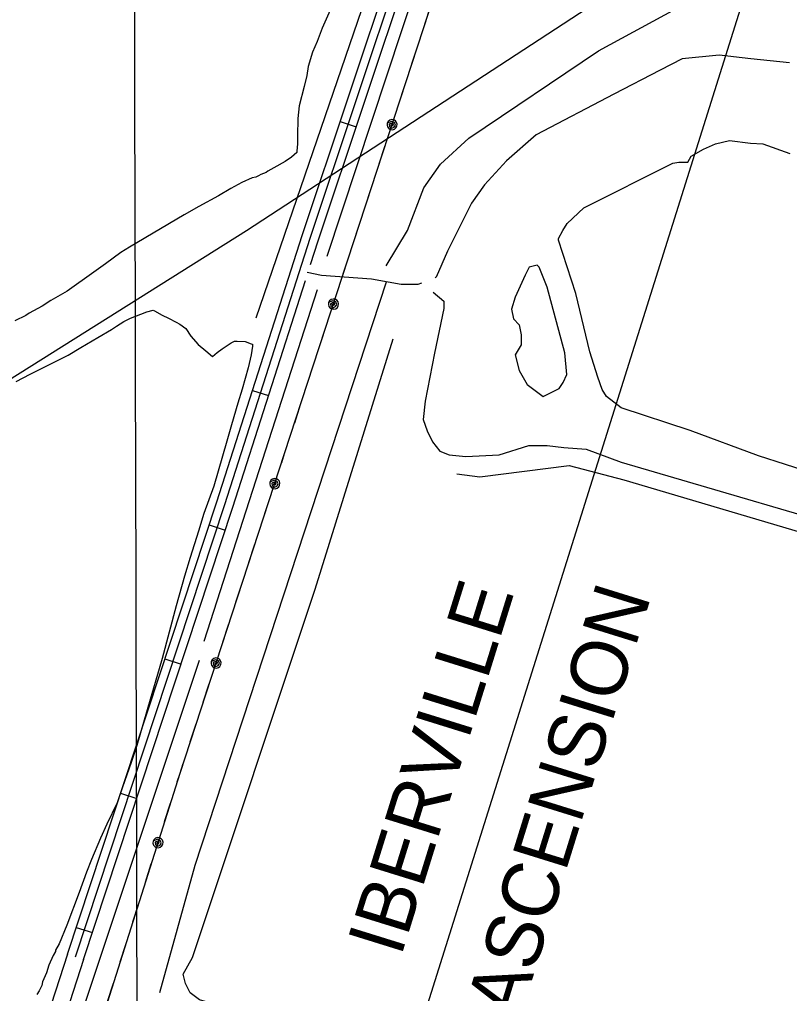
# Model space of a CAD drawing. Extents: x 3355677 to 3393573, y 612928 to 638357.
# Drawn here: x 3370092 to 3371454, y 633662 to 635385 of the extents above; entities that cross this region are included whole.
import ezdxf

# ---------------------------------------------------------------- set-up
doc = ezdxf.new("R2010")
doc.units = 0
for name, color, linetype in [('V-GRID-MAJR', 7, 'Continuous'), ('V-ROAD-CNTR', 7, 'Continuous'), ('V-SITE-VEGE', 7, 'Continuous'), ('V-TOPO-BNDY', 7, 'Continuous'), ('V-TOPO-GNAM-IDEN', 7, 'Continuous'), ('V-TOPO-SHOR', 7, 'Continuous'), ('V-UTIL-LINE', 7, 'Continuous')]:
    doc.layers.add(name, color=color, linetype=linetype)

msp = doc.modelspace()

# ---------------------------------------------------------------- linework, layer by layer
at = {"layer": 'V-GRID-MAJR'}
msp.add_spline([(3370337.43, 618339.636), (3370322.451, 624397.809), (3370307.463, 630459.068), (3370292.4760000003, 636520.349), (3370292.468, 636523.41)], degree=3, dxfattribs=at)
at = {"layer": 'V-ROAD-CNTR'}
for p, q in [((3370658.772, 635204.96), (3370687.2290000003, 635195.462)), ((3370503.77, 634729.409), (3370532.341, 634720.26)), ((3370427.2060000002, 634491.566), (3370455.693, 634482.159)), ((3370348.812, 634254.175), (3370377.299, 634244.768)), ((3370270.418, 634016.784), (3370298.9050000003, 634007.377)), ((3370192.023, 633779.394), (3370220.5100000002, 633769.986))]:
    msp.add_line(p, q, dxfattribs=at)
for points in [[(3370176.345, 633731.916), (3370440.6240000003, 634532.198), (3370591.4990000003, 635003.399), (3370833.75, 635729.224), (3371033.123, 636332.4990000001)], [(3370190.588, 633727.212), (3370454.889, 634527.559), (3370605.757, 634998.737), (3370847.985, 635724.496), (3371047.365, 636327.792)], [(3370606.583727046, 634952.1285323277), (3370620.015, 634994.0750000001), (3370862.22, 635719.768), (3371061.607, 636323.085)], [(3371453.8308831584, 635309.0767691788), (3371385.118710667, 635315.6207856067), (3371329.4945710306, 635322.1648020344), (3371264.054406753, 635315.6207856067), (3371224.790308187, 635295.9887363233), (3371142.9901028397, 635253.4526295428), (3371005.5657578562, 635181.4684488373), (3370953.2136264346, 635135.660333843), (3370913.9495278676, 635093.1242270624), (3370891.0454703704, 635060.4041449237), (3370868.1414128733, 635014.5960299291), (3370848.50936359, 634975.3319313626), (3370828.8773143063, 634929.5238163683), (3370826.7339811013, 634928.6664830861)], [(3370802.791451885, 634919.0894713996), (3370796.1572321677, 634916.4357835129), (3370766.7091582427, 634916.4357835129), (3370714.3570268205, 634926.2518081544), (3370626.012805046, 634932.7958245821), (3370600.5775886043, 634938.1506069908)], [(3370204.8310000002, 633722.508), (3370469.154, 634522.92), (3370597.395734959, 634923.4307880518)], [(3370823.200280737, 634903.0720522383), (3370841.9653471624, 634886.9877095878), (3370841.9653471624, 634873.8996767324), (3370825.6053060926, 634795.371479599), (3370809.2452650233, 634710.2992660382), (3370805.973256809, 634677.5791838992), (3370812.5172732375, 634657.9471346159), (3370822.333297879, 634638.3150853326), (3370835.421330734, 634621.9550442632), (3370851.781371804, 634615.4110278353), (3370881.229445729, 634612.1390196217), (3370940.1255935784, 634615.4110278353), (3370992.4777250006, 634631.7710689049), (3371025.1978071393, 634631.7710689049), (3371054.6458810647, 634628.4990606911), (3371093.9099796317, 634625.2270524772), (3371156.078135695, 634602.3229949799), (3371646.8793677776, 634458.354633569), (3372019.88830416, 634350.3783625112), (3372071.168935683, 634333.28481867)], [(3370176.313, 633731.819), (3370097.788, 633488.481), (3369963.051, 633067.7170000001), (3369788.883, 632536.855), (3369615.912, 632012.878), (3369499.916, 631645.164), (3369354.889, 631184.822), (3369190.883, 630657.645), (3368973.349, 629965.3690000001), (3368863.383, 629638.664), (3368793.423, 629424.535), (3368626.764, 628928.892), (3368504.419, 628552.8250000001), (3368323.384, 627991.214), (3368123.037, 627405.4400000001), (3367929.747, 626820.299), (3367830.132, 626523.339), (3367691.348, 626088.746), (3367456.265, 625379.854), (3367356.441, 625076.99), (3367347.9590000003, 625009.9500000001)], [(3370204.863, 633722.605), (3370126.348, 633479.299), (3369991.589, 633058.4670000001), (3369817.379, 632527.477), (3369644.4620000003, 632003.662), (3369583.481, 631810.348)]]:
    msp.add_lwpolyline(points, dxfattribs=at)
at = {"layer": 'V-SITE-VEGE'}
for p, q in [((3370645.884, 635412.4340000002), (3370626.745, 635369.903)), ((3370626.745, 635369.903), (3370617.982, 635346.636)), ((3370617.982, 635346.636), (3370610.009, 635327.379)), ((3370610.009, 635327.379), (3370602.053, 635302.506)), ((3370602.053, 635302.506), (3370599.683, 635286.47)), ((3370599.683, 635286.47), (3370594.92, 635267.219)), ((3370594.92, 635267.219), (3370586.183, 635232.728)), ((3370586.183, 635232.728), (3370583.832, 635210.2760000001)), ((3370583.832, 635210.2760000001), (3370583.098, 635179.812)), ((3370583.098, 635179.812), (3370583.133, 635165.384)), ((3370583.133, 635165.384), (3370582.361, 635152.555)), ((3370572.768, 635142.11), (3370561.562, 635134.068)), ((3370582.367, 635150.1510000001), (3370572.768, 635142.11)), ((3370582.361, 635152.555), (3370582.367, 635150.1510000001)), ((3370561.562, 635134.068), (3370541.5470000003, 635122.8)), ((3370514.323, 635109.107), (3370509.52, 635106.6900000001)), ((3370518.326, 635111.5210000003), (3370514.323, 635109.107)), ((3370527.938, 635114.7490000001), (3370518.326, 635111.5210000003)), ((3370531.139, 635117.164), (3370527.938, 635114.7490000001)), ((3370541.5470000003, 635122.8), (3370531.139, 635117.164)), ((3370484.69, 635097.011), (3370465.4760000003, 635086.5480000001)), ((3370503.11, 635105.072), (3370484.69, 635097.0109999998)), ((3370509.52, 635106.6900000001), (3370503.11, 635105.072)), ((3370443.861, 635073.67), (3370408.633, 635054.349)), ((3370465.4760000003, 635086.5480000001), (3370443.861, 635073.67)), ((3370383.015, 635039.86), (3370286.151, 634982.716)), ((3370408.633, 635054.349), (3370383.015, 635039.86)), ((3370270.9420000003, 634973.0600000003), (3370243.735, 634952.9570000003)), ((3370286.151, 634982.716), (3370270.9420000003, 634973.0600000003)), ((3370243.735, 634952.957), (3370222.9250000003, 634938.4780000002)), ((3370222.9250000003, 634938.4780000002), (3370175.704, 634904.702)), ((3370175.704, 634904.702), (3370146.887, 634888.599)), ((3370146.887, 634888.599), (3370131.678, 634878.142)), ((3370108.458, 634866.0620000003), (3370102.857, 634862.042)), ((3370131.678, 634878.142), (3370108.458, 634866.0620000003)), ((3370102.857, 634862.042), (3370083.64, 634852.3780000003))]:
    msp.add_line(p, q, dxfattribs=at)
for points in [[(3370085.4960000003, 634744.962), (3370110.316, 634757.846), (3370177.574, 634791.6730000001), (3370199.987, 634805.351), (3370230.4080000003, 634823.061), (3370254.427, 634836.743), (3370263.228, 634843.176), (3370276.038, 634851.225), (3370288.0470000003, 634856.863), (3370316.881, 634868.153), (3370328.098, 634871.385), (3370330.506, 634869.79), (3370344.15, 634862.605), (3370355.3850000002, 634857.02), (3370369.031, 634849.838), (3370375.452, 634846.645), (3370385.89, 634838.654), (3370394.742, 634825.047), (3370407.6010000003, 634810.648), (3370421.255, 634799.455), (3370433.304, 634789.064), (3370441.303, 634796.297), (3370450.105, 634802.73), (3370466.115, 634813.189), (3370471.718, 634816.409), (3370476.529, 634816.421), (3370490.961, 634815.653), (3370501.3910000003, 634811.6680000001), (3370503.798, 634810.873), (3370503.804, 634807.666), (3370501.434, 634792.429), (3370495.878, 634769.167), (3370485.544, 634731.468), (3370477.588, 634706.599), (3370466.455, 634668.0920000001), (3370458.504, 634639.216), (3370435.4420000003, 634559.7980000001), (3370417.919, 634511.658), (3370408.373, 634480.373), (3370393.251, 634433.8420000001)], [(3370393.251, 634433.8420000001), (3370383.707, 634400.953), (3370368.599, 634348.009), (3370343.968, 634254.962), (3370338.397, 634236.509)], [(3370338.397, 634236.509), (3370322.49, 634182.764), (3370299.434, 634100.942), (3370289.086, 634071.258), (3370273.955, 634027.132), (3370264.399, 633999.857), (3370246.049, 633962.135), (3370234.883, 633937.258), (3370218.94, 633899.544), (3370210.174, 633877.0750000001), (3370197.431, 633840.973), (3370175.1210000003, 633783.203), (3370161.573, 633750.304), (3370155.183, 633739.064), (3370155.191, 633736.66), (3370151.198, 633729.437), (3370143.221, 633712.584), (3370139.244, 633698.946), (3370132.0670000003, 633682.8960000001), (3370131.281, 633676.482), (3370126.4930000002, 633666.852), (3370122.4990000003, 633660.427)]]:
    msp.add_lwpolyline(points, dxfattribs=at)
at = {"layer": 'V-TOPO-BNDY'}
msp.add_line((3371719.491550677, 636527.1460341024), (3370376.92, 632253.832), dxfattribs=at)
at = {"layer": 'V-TOPO-SHOR'}
for p, q in [((3370418.4916130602, 634285.72239013), (3370618.96684237, 634908.0309144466)), ((3370205.2490000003, 633638.272), (3370410.1384785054, 634252.3098519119))]:
    msp.add_line(p, q, dxfattribs=at)
for points in [[(3370510.376093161, 634857.9121071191), (3370719.204457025, 635467.6909296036), (3371046.200958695, 636525.3833177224)], [(3370740.087293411, 634949.7965872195), (3370777.676398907, 635012.4450963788), (3370806.912369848, 635087.62330737), (3370836.148340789, 635129.3889801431), (3370886.2671481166, 635175.3312201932), (3371115.978348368, 635329.8642094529), (3371253.805068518, 635405.0424204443), (3371324.806712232, 635434.2783913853), (3371370.748952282, 635463.5143623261), (3371466.80999966, 635476.044064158), (3371734.1103054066, 635526.1628714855), (3371792.582247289, 635555.3988424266), (3371838.524487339, 635605.5176497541), (3371934.5855347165, 635663.9895916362), (3371959.6449383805, 635680.6958607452), (3372013.9403129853, 635709.9318316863), (3372268.7109168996, 635847.758551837)], [(3370635.673111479, 634966.5028563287), (3370794.3826680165, 635446.8080932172), (3370848.678042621, 635597.1645151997)], [(3371779.0684329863, 634491.2987628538), (3371446.727346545, 634597.9570650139), (3371398.808399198, 634613.4147899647), (3371278.2381445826, 634658.2421923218), (3371156.122117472, 634698.4322771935), (3371129.8439850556, 634718.5273196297), (3371122.11512258, 634730.8934995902), (3371114.386260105, 634752.5343145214), (3371100.474307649, 634797.3617168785), (3371075.741947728, 634900.9284740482), (3371044.8264978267, 634995.2205962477), (3371044.8264978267, 634998.312141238), (3371052.555360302, 635012.2240936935), (3371060.2842227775, 635024.5902736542), (3371089.6539001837, 635052.4141785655), (3371247.322694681, 635131.2485758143), (3371258.1431021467, 635132.7943483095), (3371273.6008270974, 635132.7943483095), (3371279.783917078, 635143.614755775), (3371301.424732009, 635155.9809357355), (3371323.06554694, 635165.2555707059), (3371347.7979068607, 635171.4386606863), (3371384.8964467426, 635166.8013432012), (3371406.537261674, 635165.2555707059), (3371454.4562090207, 635148.25207326)], [(3370740.087293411, 634920.5606162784), (3370401.7853439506, 633888.9484987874), (3370339.1368347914, 633663.4138658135)], [(3371322.721, 633388.469), (3370410.1384785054, 633650.8841639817), (3370393.4322093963, 633663.4138658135), (3370385.0790748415, 633680.1201349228), (3370380.9025075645, 633696.826404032), (3370397.608776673, 633726.0623749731), (3370614.7902750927, 634377.6068702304), (3370752.6169952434, 634820.3230016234)], [(3370865.17141714, 634581.4251217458), (3370905.9363866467, 634576.3295005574), (3371063.900643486, 634596.7119853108), (3371160.717446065, 634571.233879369), (3372088.120502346, 634296.0703351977)]]:
    msp.add_lwpolyline(points, dxfattribs=at)
msp.add_lwpolyline([(3371056.562805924, 634795.9270087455), (3371024.9322841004, 634911.9055887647), (3371010.8742744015, 634947.0506130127), (3371007.3597719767, 634950.5651154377), (3370993.3017622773, 634947.0506130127), (3370986.2727574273, 634932.9926033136), (3370968.700245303, 634894.3330766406), (3370961.6712404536, 634873.2460620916), (3370965.1857428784, 634855.6735499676), (3370975.729250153, 634845.1300426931), (3370979.243752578, 634827.5575305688), (3370979.243752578, 634809.9850184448), (3370968.700245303, 634792.4125063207), (3370975.729250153, 634764.2964869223), (3370989.7872598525, 634739.6949699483), (3371017.903279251, 634718.6079553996), (3371046.0192986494, 634732.6659650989), (3371053.0483034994, 634743.2094723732), (3371060.077308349, 634757.2674820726)], close=True, dxfattribs=at)
at = {"layer": 'V-UTIL-LINE'}
for points in [[(3367880.1710000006, 626900.4130000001), (3368052.9300000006, 627361.907), (3368219.6830000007, 627853.715), (3368377.8020000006, 628340.933), (3368544.3450000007, 628849.795), (3368707.4860000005, 629302.583), (3368843.4540000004, 629361.883), (3368996.6790000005, 629782.818), (3369299.8470000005, 630694.373), (3369485.8610000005, 631255.122), (3369657.5680000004, 631815.184), (3369834.982000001, 632374.404), (3370017.3870000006, 632922.159), (3370375.6360000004, 634052.388), (3370560.6640000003, 634617.596), (3370918.4840000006, 635712.711), (3371111.8330000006, 636273.207), (3371194.8640000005, 636525.772)], [(3371586.651, 635725.579), (3370492.909, 635011.536), (3368907.1950000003, 634014.246), (3368020.8880000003, 633448.457), (3366956.176, 632758.437), (3365577.577, 631917.813), (3364899.3740000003, 631556.285), (3363648.571, 630908.498), (3362397.98, 630256.669), (3362135.43, 629960.602), (3362001.5470000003, 629896.463)], [(3370808.8330000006, 635377.126), (3370819.3930000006, 635409.4450000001)], [(3370785.8500000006, 635306.786), (3370796.4100000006, 635339.105)], [(3370762.8670000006, 635236.4450000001), (3370773.4270000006, 635268.764)], [(3370750.7540000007, 635199.371), (3370747.9970000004, 635198.55), (3370749.8200000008, 635197.104), (3370752.4310000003, 635197.954), (3370753.0270000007, 635200.821), (3370749.8510000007, 635202.028), (3370745.6200000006, 635200.01), (3370746.1050000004, 635195.77), (3370750.1590000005, 635193.084), (3370754.3400000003, 635194.9500000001), (3370756.6180000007, 635198.797), (3370754.8530000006, 635203.286), (3370749.7290000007, 635205.3), (3370742.1990000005, 635202.166), (3370741.7810000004, 635198.68), (3370742.7290000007, 635195.299), (3370744.8980000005, 635192.537), (3370747.9590000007, 635190.816), (3370751.4460000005, 635190.398), (3370754.8270000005, 635191.345), (3370757.5890000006, 635193.515), (3370759.3090000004, 635196.576), (3370759.7280000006, 635200.062), (3370758.7800000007, 635203.444), (3370756.6110000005, 635206.205), (3370753.5500000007, 635207.926), (3370750.0630000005, 635208.345), (3370746.6820000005, 635207.397), (3370743.9200000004, 635205.227), (3370742.1990000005, 635202.166)], [(3370728.0810000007, 635129.983), (3370738.6410000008, 635162.302)], [(3370705.0980000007, 635059.642), (3370715.6580000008, 635091.961)], [(3370682.1150000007, 634989.302), (3370692.6750000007, 635021.621)], [(3370659.1320000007, 634918.961), (3370669.6920000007, 634951.28)], [(3370647.0200000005, 634881.89), (3370644.2620000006, 634881.069), (3370646.0860000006, 634879.623), (3370648.6970000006, 634880.473), (3370649.2930000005, 634883.34), (3370646.1160000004, 634884.547), (3370641.8850000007, 634882.528), (3370642.3700000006, 634878.289), (3370646.4250000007, 634875.603), (3370650.6060000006, 634877.468), (3370652.8830000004, 634881.3150000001), (3370651.1180000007, 634885.804), (3370645.9940000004, 634887.818), (3370638.4650000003, 634884.685), (3370638.0460000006, 634881.199), (3370638.9940000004, 634877.817), (3370641.1640000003, 634875.056), (3370644.2250000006, 634873.335), (3370647.7110000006, 634872.916), (3370651.0930000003, 634873.8640000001), (3370653.8540000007, 634876.034), (3370655.5750000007, 634879.095), (3370655.9930000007, 634882.581), (3370655.0460000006, 634885.962), (3370652.8760000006, 634888.724), (3370649.8150000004, 634890.4450000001), (3370646.3290000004, 634890.863), (3370642.9470000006, 634889.916), (3370640.1860000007, 634887.746), (3370638.4650000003, 634884.685)], [(3370624.3460000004, 634812.4990000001), (3370634.9060000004, 634844.818)], [(3370601.3630000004, 634742.158), (3370611.9230000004, 634774.477)], [(3370578.3800000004, 634671.818), (3370588.9400000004, 634704.137)], [(3370555.3880000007, 634601.481), (3370560.6640000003, 634617.596), (3370565.9570000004, 634633.796)], [(3370543.2560000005, 634564.4180000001), (3370540.4980000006, 634563.598), (3370542.3200000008, 634562.152), (3370544.9320000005, 634563), (3370545.5290000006, 634565.867), (3370542.3540000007, 634567.076), (3370538.1210000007, 634565.059), (3370538.6040000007, 634560.8200000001), (3370542.6570000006, 634558.131), (3370546.8390000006, 634559.995), (3370549.1190000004, 634563.84), (3370547.3560000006, 634568.33), (3370542.2330000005, 634570.3470000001), (3370534.7020000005, 634567.218), (3370534.2820000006, 634563.732), (3370535.2270000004, 634560.35), (3370537.3960000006, 634557.587), (3370540.4550000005, 634555.865), (3370543.9420000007, 634555.444), (3370547.3240000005, 634556.39), (3370550.0860000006, 634558.558), (3370551.8090000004, 634561.618), (3370552.2290000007, 634565.104), (3370551.2840000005, 634568.486), (3370549.1160000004, 634571.2490000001), (3370546.0560000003, 634572.971), (3370542.5690000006, 634573.392), (3370539.1870000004, 634572.446), (3370536.4250000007, 634570.278), (3370534.7020000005, 634567.218)], [(3370520.5430000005, 634495.039), (3370531.1210000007, 634527.352)], [(3370497.5200000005, 634424.711), (3370508.0980000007, 634457.024)], [(3370474.4980000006, 634354.384), (3370485.0760000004, 634386.697)], [(3370451.4750000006, 634284.056), (3370462.053000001, 634316.3690000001)], [(3370439.3430000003, 634246.995), (3370436.5850000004, 634246.175), (3370438.4070000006, 634244.728), (3370441.0190000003, 634245.577), (3370441.6170000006, 634248.443), (3370438.4410000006, 634249.652), (3370434.2090000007, 634247.636), (3370434.6920000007, 634243.3960000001), (3370438.7440000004, 634240.708), (3370442.9270000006, 634242.571), (3370445.2060000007, 634246.417), (3370443.4440000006, 634250.907), (3370438.3210000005, 634252.924), (3370430.7900000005, 634249.795), (3370430.3690000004, 634246.309), (3370431.3150000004, 634242.927), (3370433.4830000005, 634240.164), (3370436.5430000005, 634238.441), (3370440.0290000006, 634238.0210000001), (3370443.411000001, 634238.9670000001), (3370446.1740000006, 634241.135), (3370447.8960000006, 634244.1950000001), (3370448.3170000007, 634247.681), (3370447.3710000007, 634251.063), (3370445.2030000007, 634253.826), (3370442.1430000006, 634255.5480000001), (3370438.6570000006, 634255.969), (3370435.2750000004, 634255.023), (3370432.5120000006, 634252.855), (3370430.7900000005, 634249.795)], [(3370416.6300000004, 634177.6140000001), (3370427.2080000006, 634209.927)], [(3370393.607000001, 634107.286), (3370404.1850000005, 634139.599)], [(3370370.7310000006, 634036.912), (3370375.6360000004, 634052.388), (3370381.1630000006, 634069.272)], [(3370348.3710000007, 633966.371), (3370358.6440000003, 633998.782)], [(3370336.5890000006, 633929.198), (3370333.8390000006, 633928.353), (3370335.6740000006, 633926.9230000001), (3370338.2780000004, 633927.796), (3370338.8480000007, 633930.6680000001), (3370335.6620000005, 633931.8470000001), (3370331.4480000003, 633929.791), (3370331.9710000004, 633925.556), (3370336.0490000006, 633922.906), (3370340.2140000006, 633924.809), (3370342.4570000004, 633928.676), (3370340.6520000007, 633933.149), (3370335.5110000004, 633935.118), (3370328.0090000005, 633931.9180000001), (3370327.6220000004, 633928.428), (3370328.5990000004, 633925.055), (3370330.7930000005, 633922.313), (3370333.8690000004, 633920.6190000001), (3370337.3590000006, 633920.231), (3370340.732000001, 633921.209), (3370343.4740000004, 633923.403), (3370345.1680000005, 633926.479), (3370345.5560000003, 633929.969), (3370344.5780000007, 633933.3420000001), (3370342.3840000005, 633936.084), (3370339.3080000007, 633937.778), (3370335.8180000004, 633938.165), (3370332.4450000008, 633937.188), (3370329.7030000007, 633934.9940000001), (3370328.0090000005, 633931.9180000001)], [(3370314.5280000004, 633859.606), (3370324.8020000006, 633892.017)], [(3370292.1680000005, 633789.0650000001), (3370302.4420000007, 633821.476)], [(3370269.8080000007, 633718.525), (3370280.0820000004, 633750.936)], [(3370247.4490000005, 633647.984), (3370257.7220000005, 633680.395)]]:
    msp.add_lwpolyline(points, dxfattribs=at)

# ---------------------------------------------------------------- texts
at = {"layer": 'V-TOPO-GNAM-IDEN'}
for s, rotation, p in [('IBERVILLE', 72.7243278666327, (3370766.2015096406, 633725.5063819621)), ('ASCENSION', 72.73623170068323, (3370975.584447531, 633612.8629940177))]:
    msp.add_text(s, height=99.99980199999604, rotation=rotation, dxfattribs=at).set_placement(p)

doc.saveas('drawing.dxf')
